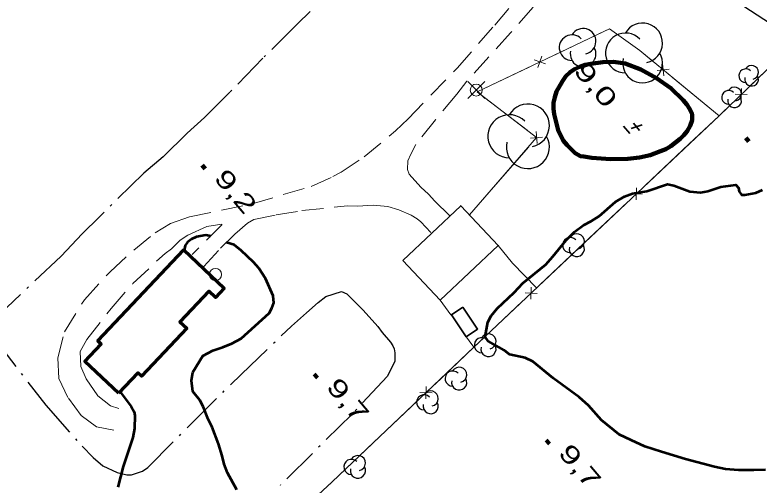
# Model space of a CAD drawing. Extents: x 386081 to 389416, y 5130568 to 5134082.
# Drawn here: x 386633.3 to 386756.8, y 5133215.2 to 5133293.2 of the extents above; entities that cross this region are included whole.
import ezdxf
from ezdxf.enums import TextEntityAlignment as Align

# ---------------------------------------------------------------- set-up
doc = ezdxf.new("R2010")
doc.units = 0
doc.header["$LTSCALE"] = 1.2
for name, pattern in [('DASH_DOUBLE_DOT', [9.2, 5, -1.2, 0.3, -1.2, 0.3, -1.2]), ('DOT_DASHED', [7.7, 5, -1.2, 0.3, -1.2]), ('MEDIUM_DASHED', [4.5, 3, -1.5])]:
    doc.linetypes.add(name, pattern=pattern)
for name, color, linetype, lineweight in [('1', 7, 'Continuous', 53), ('19', 7, 'Continuous', 13), ('3', 7, 'Continuous', 140), ('31', 7, 'Continuous', 70), ('36', 7, 'Continuous', 13), ('37', 7, 'Continuous', 13), ('4', 7, 'DASH_DOUBLE_DOT', 53), ('41', 7, 'DOT_DASHED', 25), ('44', 7, 'Continuous', 25)]:
    doc.layers.add(name, color=color, linetype=linetype, lineweight=lineweight)

msp = doc.modelspace()

# ---------------------------------------------------------------- linework, layer by layer
at = {"layer": '1'}
for points in [[(386757.87, 5133217.76), (386755.96, 5133217.68), (386753.43, 5133217.72), (386751.27, 5133217.88), (386749.41, 5133218.24), (386744.6, 5133219.55), (386740.65, 5133220.74), (386737.87, 5133221.64), (386735.58, 5133222.67), (386733.61, 5133223.64), (386730.7, 5133226.02), (386728.54, 5133228.4), (386727, 5133229.8), (386722.67, 5133232.97), (386719.28, 5133235.71), (386718.04, 5133236.32), (386715.44, 5133236.91), (386714.52, 5133237.58), (386711.86, 5133239.1), (386711.37, 5133239.83), (386711.8, 5133242.24), (386712.36, 5133243.29), (386713.35, 5133244.53), (386716.19, 5133247.15), (386717.61, 5133248.7), (386721.44, 5133251.81), (386722.62, 5133253.12), (386724.84, 5133255.85), (386726.2, 5133257.22), (386727.68, 5133258.34), (386728.98, 5133259.03), (386730.28, 5133259.84), (386733, 5133262.2), (386734.48, 5133263.08), (386735.84, 5133263.58), (386738.18, 5133263.97), (386741.65, 5133265.16), (386742.69, 5133264.9), (386745.33, 5133263.94), (386747.12, 5133263.76), (386748.31, 5133263.99), (386750.5, 5133264.71), (386752.95, 5133265.05), (386753.39, 5133264.54), (386753.5, 5133263.92), (386753.91, 5133263.38), (386754.49, 5133263.38), (386756.3, 5133263.72), (386757.37, 5133264.23)], [(386665.83, 5133256.54), (386665.04, 5133256.7), (386663.49, 5133256.39), (386662.62, 5133256.03), (386662, 5133255.54), (386661.57, 5133254.98), (386661.37, 5133253.81)], [(386670.19, 5133214.41), (386668.6, 5133217.25), (386668.05, 5133218.67), (386667.75, 5133220.09), (386667.14, 5133222.07), (386666.1, 5133224.85), (386665.43, 5133226.15), (386664.58, 5133228.25), (386664.02, 5133229.3), (386662.86, 5133230.73), (386662.62, 5133232.58), (386662.87, 5133233.93), (386664.5, 5133236.64), (386666.17, 5133237.56), (386667.85, 5133238.11), (386669.33, 5133238.72), (386670.89, 5133239.52), (386675.55, 5133243.76), (386675.99, 5133244.56), (386676.3, 5133245.48), (386676.18, 5133246.6), (386674.9, 5133249.5), (386673.8, 5133251.23), (386672.94, 5133252.22), (386670.9, 5133254.14), (386669.73, 5133255.07), (386668.45, 5133255.48)], [(386650.78, 5133230.74), (386650.79, 5133230.71), (386652.63, 5133228.24), (386653.12, 5133227.37), (386653.24, 5133226.75), (386653.17, 5133224.59), (386652.92, 5133223.11), (386651.28, 5133218.31), (386650.4, 5133214.86)]]:
    msp.add_lwpolyline(points, dxfattribs=at)
at = {"layer": '19', "linetype": 'MEDIUM_DASHED'}
for points in [[(386724.87, 5133300.61), (386722.94, 5133298.55), (386715.6, 5133290.25), (386708.36, 5133282.22), (386706.69, 5133280.05), (386703.11, 5133275.83), (386699.89, 5133271.73), (386699.02, 5133270.12), (386698.53, 5133269.01), (386698.46, 5133267.59), (386698.77, 5133266.79), (386700.69, 5133264.66), (386701.99, 5133263.5), (386703.04, 5133262.34), (386705.45, 5133259.96)], [(386649.76, 5133224.36), (386646.89, 5133224.91), (386644.33, 5133226.74), (386642.13, 5133229.76), (386640.64, 5133232.93), (386640.45, 5133236.34), (386641.56, 5133240.63), (386644.86, 5133245.93), (386649.16, 5133250.62), (386653.05, 5133254.21), (386656.62, 5133257.09), (386659.17, 5133258.63), (386662.33, 5133259.71), (386672.69, 5133261.88), (386682.52, 5133264.78), (386686.11, 5133266.41), (386687.47, 5133267.16), (386691.31, 5133269.65), (386696.51, 5133274.01), (386698.61, 5133276), (386706.71, 5133284.39), (386712.96, 5133291.53), (386716.79, 5133296)], [(386664.7, 5133251.48), (386667.48, 5133254.51), (386669.82, 5133256.84), (386671.92, 5133258.69), (386673, 5133259.3), (386676.68, 5133260.03), (386680.96, 5133260.75), (386688.51, 5133261.55), (386690.18, 5133261.51), (386692.77, 5133261.65), (386695.25, 5133261.43), (386697.04, 5133260.89), (386699.08, 5133259.98), (386700.07, 5133259.37), (386700.69, 5133258.88), (386702.36, 5133257.11)], [(386650.59, 5133227.95), (386649.2, 5133228.36), (386647.12, 5133230.05), (386645.16, 5133232.84), (386644.29, 5133234.88), (386644.18, 5133237.37), (386645.27, 5133239.36), (386649.29, 5133244.51), (386652.91, 5133248.65), (386658.25, 5133253.66), (386659.3, 5133254.44), (386660.74, 5133255.86), (386662.04, 5133256.67), (386665.2, 5133258.11), (386667.67, 5133258.49), (386667.67, 5133258.37), (386662.74, 5133253.46)]]:
    msp.add_lwpolyline(points, dxfattribs=at)
at = {"layer": '3', "lineweight": 35}
for p, q in [((386734.32, 5133274.75), (386735.36, 5133273.53)), ((386737.42, 5133274.96), (386735.6, 5133274.39)), ((386735.99, 5133275.25), (386737, 5133274.06))]:
    msp.add_line(p, q, dxfattribs=at)
at = {"layer": '3'}
for p, q in [((386754.61, 5133272.85), (386755.12, 5133272.24)), ((386664.39, 5133268.29), (386664.9, 5133267.68)), ((386683.02, 5133233.65), (386683.53, 5133233.04)), ((386721.52, 5133222.69), (386722.03, 5133222.08))]:
    msp.add_line(p, q, dxfattribs=at)
at = {"layer": '31', "lineweight": 35}
for points in [[(386697.7, 5133252.49), (386707.33, 5133261.57), (386713.54, 5133254.98), (386703.91, 5133245.9)], [(386707.65, 5133244.72), (386705.78, 5133243.44), (386708.24, 5133239.83), (386710.12, 5133241.11)]]:
    msp.add_lwpolyline(points, close=True, dxfattribs=at)
at = {"layer": '31'}
msp.add_lwpolyline([(386650.51, 5133230.46), (386644.94, 5133235.71), (386647.68, 5133238.62), (386647.12, 5133239.13), (386661.36, 5133254.25), (386668.09, 5133247.9), (386666.62, 5133246.34), (386665.51, 5133247.38), (386660.72, 5133242.3), (386661.85, 5133241.24), (386654.35, 5133233.28), (386653.72, 5133233.87)], close=True, dxfattribs=at)
at = {"layer": '36'}
for p, q in [((386711.3, 5133279.34), (386708.48, 5133282.16)), ((386708.48, 5133279.34), (386711.3, 5133282.16))]:
    msp.add_line(p, q, dxfattribs=at)
at = {"layer": '36', "lineweight": 25}
msp.add_lwpolyline([(386529.48, 5133338.34), (386646.14, 5133320.91), (386734.05, 5133307.9), (386763.33, 5133288.82), (386823.06, 5133250.19), (386965.77, 5133157.68), (387040.78, 5133098.87), (387093.59, 5133057.78), (387159.68, 5133026.76), (387228.64, 5132973.67), (387297.42, 5132941.46), (387339.88, 5132913.57), (387352.13, 5132976.96), (387402.17, 5132955.12), (387471.5, 5132924.49), (387529.57, 5132869.95)], dxfattribs=at)
at = {"layer": '36'}
for centre in [(386709.894, 5133280.755), (386666.628, 5133250.16)]:
    msp.add_circle(centre, 1, dxfattribs=at)
at = {"layer": '37'}
for p, q in [((386731.3, 5133290.58), (386722.27, 5133286.29)), ((386719.52, 5133285.76), (386721.41, 5133285.09)), ((386720.8, 5133286.37), (386720.13, 5133284.48)), ((386741.91, 5133284.21), (386739.92, 5133284.02)), ((386740.82, 5133285.11), (386741.01, 5133283.12)), ((386750.18, 5133276.49), (386742.46, 5133282.84)), ((386753.85, 5133279.04), (386753.89, 5133281.04)), ((386710.4, 5133280.19), (386718.33, 5133274.09)), ((386754.87, 5133280.02), (386752.87, 5133280.06)), ((386718.91, 5133272.8), (386720.91, 5133272.94)), ((386719.84, 5133273.87), (386719.98, 5133271.87)), ((386737.9, 5133264.9), (386745.17, 5133271.77)), ((386718.6, 5133271.36), (386712.04, 5133263.81)), ((386736.42, 5133262.53), (386736.48, 5133264.53)), ((386712.04, 5133263.81), (386708.77, 5133260.05)), ((386737.45, 5133263.5), (386735.45, 5133263.56)), ((386727.72, 5133255.29), (386734.99, 5133262.16)), ((386720.45, 5133248.43), (386727.72, 5133255.29)), ((386719.99, 5133247.03), (386717.99, 5133247.09)), ((386718.96, 5133246.06), (386719.02, 5133248.06)), ((386705.66, 5133243.49), (386703.91, 5133245.9)), ((386705.66, 5133243.49), (386703.91, 5133245.9)), ((386710.26, 5133238.82), (386717.54, 5133245.68)), ((386709.48, 5133238.08), (386707.97, 5133240.23)), ((386709.48, 5133238.08), (386707.97, 5133240.23)), ((386701.54, 5133229.55), (386701.59, 5133231.56)), ((386702.57, 5133230.53), (386700.56, 5133230.58)), ((386692.87, 5133222.29), (386700.12, 5133229.18))]:
    msp.add_line(p, q, dxfattribs=at)
for points in [[(386593.59, 5133128.09), (386619.2, 5133152.08), (386649.9, 5133181.13), (386669.49, 5133200.45), (386685.98, 5133215.74), (386709.48, 5133238.08), (386750.18, 5133276.49), (386758, 5133284.01), (386775.58, 5133301.42), (386803.21, 5133327.88), (386815.15, 5133338.96), (386824.65, 5133335.01), (386843.49, 5133328.53), (386850.89, 5133326.13), (386860.15, 5133323), (386869.12, 5133320.4), (386877.97, 5133317.96), (386882.31, 5133316.98), (386889.35, 5133314.97), (386892.65, 5133314.47), (386900.06, 5133313.13)], [(386750.18, 5133276.49), (386737.04, 5133287.3), (386732.01, 5133290.92), (386710.04, 5133280.47), (386719.91, 5133272.87), (386708.77, 5133260.05)], [(386739.37, 5133285.38), (386737.04, 5133287.3), (386732.01, 5133290.92), (386731.3, 5133290.58)], [(386755.31, 5133281.42), (386758, 5133284.01), (386762.45, 5133288.42)], [(386718.66, 5133284.57), (386710.04, 5133280.47), (386710.4, 5133280.19)], [(386745.17, 5133271.77), (386750.18, 5133276.49), (386752.43, 5133278.65)], [(386719.91, 5133247.93), (386715.93, 5133252.03), (386713.54, 5133254.98)], [(386719.91, 5133247.93), (386715.93, 5133252.03), (386713.54, 5133254.98)], [(386703.01, 5133231.93), (386709.48, 5133238.08), (386710.26, 5133238.82)], [(386685.62, 5133215.4), (386685.98, 5133215.74), (386692.87, 5133222.29)]]:
    msp.add_lwpolyline(points, dxfattribs=at)
at = {"layer": '4', "linetype": 'Continuous', "lineweight": 90}
msp.add_lwpolyline([(386727.74, 5133269.75), (386727.18, 5133269.81), (386726.32, 5133270.29), (386724.96, 5133271.64), (386724.34, 5133272.37), (386723.47, 5133274.09), (386722.8, 5133276.74), (386722.73, 5133277.66), (386722.73, 5133278.65), (386722.92, 5133279.57), (386723.23, 5133280.5), (386724.22, 5133282.24), (386724.78, 5133283.04), (386725.46, 5133283.73), (386726.2, 5133284.22), (386727.06, 5133284.6), (386727.99, 5133284.92), (386728.92, 5133285.11), (386730.9, 5133285.37), (386732.69, 5133285.45), (386734.6, 5133285.16), (386737.2, 5133284.19), (386739.79, 5133282.73), (386742.2, 5133281.09), (386744.24, 5133279.07), (386744.86, 5133278.34), (386745.35, 5133277.6), (386745.72, 5133276.74), (386745.72, 5133275.76), (386745.42, 5133274.83), (386744.92, 5133273.96), (386744.36, 5133273.28), (386743.75, 5133272.66), (386742.2, 5133271.47), (386741.34, 5133270.97), (386740.47, 5133270.6), (386738.74, 5133269.97), (386737.01, 5133269.58), (386735.03, 5133269.32), (386732.19, 5133269.29), (386729.1, 5133269.51)], close=True, dxfattribs=at)
at = {"layer": '41'}
for points in [[(386682.35, 5133293.81), (386680.23, 5133291.72), (386674.5, 5133286.06), (386669.02, 5133280.4), (386664.79, 5133276.21), (386661.92, 5133273.63), (386657.94, 5133269.69), (386654.71, 5133266.99), (386647.36, 5133259.73), (386644.5, 5133256.9), (386641.01, 5133253.2), (386631.98, 5133244.68)], [(386629.85, 5133239.62), (386638.45, 5133228.48), (386644.48, 5133221.66), (386646.33, 5133219.8), (386647.93, 5133218.44), (386650.32, 5133217.29), (386651.93, 5133216.91), (386652.67, 5133216.91), (386654.53, 5133217.52), (386655.4, 5133218.13), (386662.54, 5133225.35), (386670.88, 5133233.59), (386679.21, 5133241.58), (386681.7, 5133243.79), (386683.69, 5133245.51), (386684.93, 5133246.49), (386687.54, 5133247.35), (386688.4, 5133246.97), (386689.88, 5133245.49), (386691.11, 5133244.25), (386693.57, 5133241.52), (386694.31, 5133240.53), (386695.66, 5133238.92), (386696.03, 5133238.3), (386696.27, 5133237.81), (386696.39, 5133237.19), (386696.38, 5133235.71), (386695.13, 5133233.25), (386689.28, 5133226.98), (386677.33, 5133215.17)]]:
    msp.add_lwpolyline(points, dxfattribs=at)
at = {"layer": '44'}
for centre, radius, start, end in [((386737.5, 5133288.556), 3.303, 282.26917, 149.72626), ((386727.628, 5133288.852), 2.127, 282.26917, 149.72626), ((386725.799, 5133287.788), 2.127, 44.11537, 269.80396), ((386734.659, 5133286.905), 3.303, 44.11537, 269.80396), ((386727.628, 5133286.725), 2.127, 166.93686, 29.62122), ((386737.5, 5133285.254), 3.303, 166.93686, 29.62122), ((386754.606, 5133283.126), 1.139, 44.11537, 269.80396), ((386755.586, 5133283.696), 1.139, 282.26917, 149.72626), ((386755.586, 5133282.556), 1.139, 166.93686, 29.62122), ((386751.776, 5133279.536), 1.139, 44.11537, 269.80396), ((386752.756, 5133280.106), 1.139, 282.26917, 149.72626), ((386752.756, 5133278.966), 1.139, 166.93686, 29.62122), ((386718.463, 5133274.869), 3.575, 282.26917, 149.72626), ((386715.388, 5133273.081), 3.575, 44.11537, 269.80396), ((386718.463, 5133271.293), 3.575, 166.93686, 29.62122), ((386726.586, 5133255.659), 1.26, 282.26917, 149.72626), ((386725.502, 5133255.029), 1.26, 44.11537, 269.80396), ((386726.586, 5133254.398), 1.26, 166.93686, 29.62122), ((386710.842, 5133238.429), 1.26, 44.11537, 269.80396), ((386711.926, 5133239.059), 1.26, 282.26917, 149.72626), ((386711.926, 5133237.798), 1.26, 166.93686, 29.62122), ((386707.066, 5133233.519), 1.26, 282.26917, 149.72626), ((386705.982, 5133232.889), 1.26, 44.11537, 269.80396), ((386707.066, 5133232.258), 1.26, 166.93686, 29.62122), ((386701.252, 5133228.949), 1.26, 44.11537, 269.80396), ((386702.336, 5133229.579), 1.26, 282.26917, 149.72626), ((386702.336, 5133228.318), 1.26, 166.93686, 29.62122), ((386690.256, 5133218.879), 1.26, 282.26917, 149.72626), ((386689.172, 5133218.249), 1.26, 44.11537, 269.80396), ((386690.256, 5133217.618), 1.26, 166.93686, 29.62122)]:
    msp.add_arc(centre, radius, start, end, dxfattribs=at)

# ---------------------------------------------------------------- texts
at = {"layer": '3', "width": 1.5}
msp.add_text('    9,0', height=3, rotation=310.294, dxfattribs=at).set_placement((386726.429, 5133283.25), align=Align.CENTER)
at = {"layer": '3', "width": 1.45}
for s, p in [('9,2    ', (386666.22, 5133266.07)), ('9,7    ', (386684.85, 5133231.43)), ('9,7    ', (386723.35, 5133220.47))]:
    msp.add_text(s, height=3, rotation=310.294, dxfattribs=at).set_placement(p)

doc.saveas('drawing.dxf')
